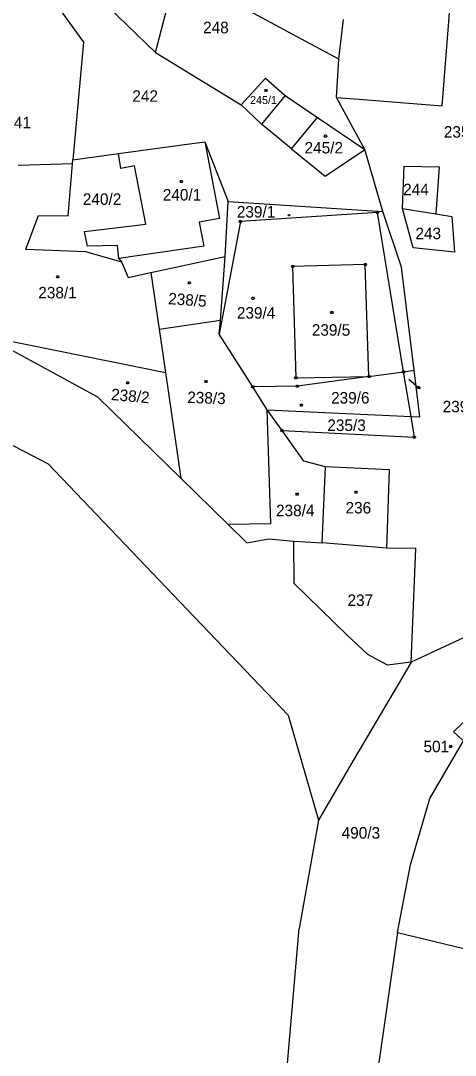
# Model space of a CAD drawing. Extents: x -634640 to -629202, y -1196156 to -1190068.
# Drawn here: x -631649.3 to -631585.1, y -1192866.1 to -1192713 of the extents above; entities that cross this region are included whole.
import ezdxf

# ---------------------------------------------------------------- set-up
doc = ezdxf.new("R2010")
doc.units = 0
for name, color, linetype in [('Vrstva 1', 7, 'Continuous'), ('Vrstva 2', 7, 'Continuous'), ('Vrstva 3', 7, 'Continuous'), ('Vrstva 4', 7, 'Continuous'), ('Vrstva 5', 7, 'Continuous'), ('Vrstva 7', 7, 'Continuous'), ('Vrstva 8', 7, 'Continuous')]:
    doc.layers.add(name, color=color, linetype=linetype)

msp = doc.modelspace()

# ---------------------------------------------------------------- linework, layer by layer
at = {"layer": 'Vrstva 1'}
for p, q in [((-631649.2, -1192698.38), (-631629.43, -1192717.75)), ((-631629.43, -1192717.75), (-631624.75, -1192699.7)), ((-631646.21, -1192707.68), (-631640.07, -1192716.18)), ((-631607.82, -1192715.74), (-631616.77, -1192710.93)), ((-631586.99, -1192725.61), (-631585.81, -1192710.62)), ((-631602.29, -1192718.71), (-631601.59, -1192712.84)), ((-631602.29, -1192718.71), (-631607.82, -1192715.74)), ((-631640.07, -1192716.18), (-631641.64, -1192733.61)), ((-631629.43, -1192717.75), (-631616.75, -1192725.47)), ((-631602.62, -1192724.39), (-631602.29, -1192718.71)), ((-631616.75, -1192725.47), (-631613.14, -1192721.52)), ((-631613.14, -1192721.52), (-631610.23, -1192724.07)), ((-631610.23, -1192724.07), (-631605.45, -1192727.33)), ((-631598.47, -1192732.09), (-631602.62, -1192724.39)), ((-631602.62, -1192724.39), (-631598.72, -1192724.7)), ((-631598.72, -1192724.7), (-631586.99, -1192725.61)), ((-631616.75, -1192725.47), (-631613.75, -1192728.35)), ((-631609.3, -1192731.99), (-631605.45, -1192727.33)), ((-631605.45, -1192727.33), (-631598.47, -1192732.09)), ((-631609.3, -1192731.99), (-631613.75, -1192728.35)), ((-631625.1, -1192731.36), (-631622.13, -1192730.96)), ((-631622.13, -1192730.96), (-631618.68, -1192739.78)), ((-631634.87, -1192732.69), (-631625.1, -1192731.36)), ((-631609.3, -1192731.99), (-631604.34, -1192736.04)), ((-631604.34, -1192736.04), (-631598.47, -1192732.09)), ((-631595.79, -1192741.24), (-631598.47, -1192732.09)), ((-631641.69, -1192734.21), (-631641.64, -1192733.61)), ((-631641.64, -1192733.61), (-631634.87, -1192732.69)), ((-631634.52, -1192734.91), (-631634.87, -1192732.69)), ((-631641.69, -1192734.21), (-631649.71, -1192734.43)), ((-631642.31, -1192741.9), (-631641.69, -1192734.21)), ((-631632.52, -1192734.47), (-631634.52, -1192734.91)), ((-631630.84, -1192743.13), (-631632.52, -1192734.47)), ((-631592.87, -1192740.81), (-631592.65, -1192734.55)), ((-631592.65, -1192734.55), (-631587.44, -1192734.66)), ((-631587.44, -1192734.66), (-631587.95, -1192741.61)), ((-631619.12, -1192747.88), (-631618.68, -1192739.78)), ((-631618.68, -1192739.78), (-631595.79, -1192741.24)), ((-631596.59, -1192741.38), (-631616.86, -1192742.72)), ((-631592.71, -1192764.94), (-631596.59, -1192741.38)), ((-631593.04, -1192749.48), (-631595.79, -1192741.24)), ((-631591.29, -1192746.6), (-631592.87, -1192740.81)), ((-631592.87, -1192740.81), (-631587.95, -1192741.61)), ((-631587.95, -1192741.61), (-631585.57, -1192742.01)), ((-631648.58, -1192746.84), (-631646.71, -1192741.86)), ((-631646.71, -1192741.86), (-631642.31, -1192741.9)), ((-631639.9, -1192744.19), (-631630.84, -1192743.13)), ((-631616.86, -1192742.72), (-631619.97, -1192759.41)), ((-631585.57, -1192742.01), (-631585.17, -1192747.26)), ((-631639.48, -1192746.39), (-631639.9, -1192744.19)), ((-631635.02, -1192746.29), (-631639.48, -1192746.39)), ((-631634.83, -1192748.22), (-631635.02, -1192746.29)), ((-631648.58, -1192746.84), (-631639.78, -1192747.15)), ((-631639.78, -1192747.15), (-631634.46, -1192748.69)), ((-631630.08, -1192750.27), (-631619.12, -1192747.88)), ((-631619.81, -1192757.3), (-631619.12, -1192747.88)), ((-631585.17, -1192747.26), (-631591.29, -1192746.6)), ((-631634.83, -1192748.22), (-631634.46, -1192748.69)), ((-631634.46, -1192748.69), (-631633.45, -1192751.01)), ((-631598.38, -1192749.07), (-631609.13, -1192749.37)), ((-631609.13, -1192749.37), (-631608.65, -1192765.85)), ((-631597.85, -1192765.64), (-631598.38, -1192749.07)), ((-631633.45, -1192751.01), (-631630.08, -1192750.27)), ((-631630.08, -1192750.27), (-631628.87, -1192758.63)), ((-631591.17, -1192764.73), (-631593.04, -1192749.48)), ((-631628.87, -1192758.63), (-631619.81, -1192757.3)), ((-631619.97, -1192759.41), (-631619.81, -1192757.3)), ((-631654.58, -1192759.65), (-631627.94, -1192765.04)), ((-631637.93, -1192768.72), (-631654.58, -1192759.65)), ((-631628.87, -1192758.63), (-631627.94, -1192765.04)), ((-631615.02, -1192767.19), (-631619.97, -1192759.41)), ((-631592.71, -1192764.94), (-631591.17, -1192764.73)), ((-631590.33, -1192771.63), (-631591.17, -1192764.73)), ((-631627.94, -1192765.04), (-631625.68, -1192780.69)), ((-631608.65, -1192765.85), (-631597.85, -1192765.64)), ((-631597.85, -1192765.64), (-631608.42, -1192767.06)), ((-631597.85, -1192765.64), (-631592.71, -1192764.94)), ((-631591.62, -1192771.57), (-631592.71, -1192764.94)), ((-631608.42, -1192767.06), (-631615.02, -1192767.19)), ((-631612.88, -1192770.57), (-631615.02, -1192767.19)), ((-631637.93, -1192768.72), (-631625.68, -1192780.69)), ((-631612.37, -1192787.4), (-631612.88, -1192770.57)), ((-631610.69, -1192773.65), (-631612.88, -1192770.57)), ((-631612.88, -1192770.57), (-631591.62, -1192771.57)), ((-631659.64, -1192771.13), (-631645.26, -1192778.57)), ((-631591.12, -1192774.62), (-631591.62, -1192771.57)), ((-631591.62, -1192771.57), (-631590.33, -1192771.63)), ((-631610.69, -1192773.65), (-631591.12, -1192774.62)), ((-631607.47, -1192778.18), (-631610.69, -1192773.65)), ((-631604.25, -1192779.01), (-631607.47, -1192778.18)), ((-631645.26, -1192778.57), (-631625.76, -1192799.05)), ((-631604.78, -1192790.27), (-631604.25, -1192779.01)), ((-631594.81, -1192779.46), (-631604.25, -1192779.01)), ((-631595.19, -1192791.06), (-631594.81, -1192779.46)), ((-631625.68, -1192780.69), (-631618.72, -1192787.49)), ((-631618.72, -1192787.49), (-631612.37, -1192787.4)), ((-631618.72, -1192787.49), (-631615.9, -1192790.25)), ((-631615.9, -1192790.25), (-631612.67, -1192789.66)), ((-631612.67, -1192789.66), (-631608.96, -1192790.03)), ((-631608.91, -1192796.26), (-631608.96, -1192790.03)), ((-631608.96, -1192790.03), (-631604.78, -1192790.27)), ((-631595.19, -1192791.06), (-631604.78, -1192790.27)), ((-631590.92, -1192791.1), (-631595.19, -1192791.06)), ((-631591.61, -1192807.9), (-631590.92, -1192791.1)), ((-631601.06, -1192803.91), (-631608.91, -1192796.26)), ((-631625.76, -1192799.05), (-631609.79, -1192815.75)), ((-631598.03, -1192806.79), (-631601.06, -1192803.91)), ((-631583.01, -1192803.9), (-631591.61, -1192807.9)), ((-631595.12, -1192808.36), (-631598.03, -1192806.79)), ((-631591.61, -1192807.9), (-631595.12, -1192808.36)), ((-631591.61, -1192807.9), (-631593, -1192810.27)), ((-631593, -1192810.27), (-631600.5, -1192823.06)), ((-631585.34, -1192818.22), (-631576.15, -1192809.34)), ((-631609.79, -1192815.75), (-631605.32, -1192831.28)), ((-631583.85, -1192819.52), (-631585.34, -1192818.22)), ((-631588.86, -1192828.06), (-631583.85, -1192819.52)), ((-631600.5, -1192823.06), (-631605.32, -1192831.28)), ((-631591.72, -1192837.89), (-631588.86, -1192828.06)), ((-631605.32, -1192831.28), (-631608.14, -1192847.29)), ((-631593.6, -1192847.88), (-631591.72, -1192837.89)), ((-631612.95, -1192902.74), (-631608.14, -1192847.29)), ((-631593.6, -1192847.88), (-631601.68, -1192904.03)), ((-631593.6, -1192847.88), (-631582.58, -1192850.56))]:
    msp.add_line(p, q, dxfattribs=at)
at = {"layer": 'Vrstva 3'}
for points in [[(-631609.6, -1192741.68), (-631609.539, -1192741.78), (-631609.6, -1192741.88), (-631609.72, -1192741.88), (-631609.781, -1192741.78), (-631609.72, -1192741.68), (-631609.6, -1192741.68)], [(-631643.79, -1192750.77), (-631643.7, -1192750.92), (-631643.79, -1192751.07), (-631643.97, -1192751.07), (-631644.06, -1192750.92), (-631643.97, -1192750.77), (-631643.79, -1192750.77)], [(-631624.3, -1192751.65), (-631624.21, -1192751.8), (-631624.3, -1192751.95), (-631624.48, -1192751.95), (-631624.57, -1192751.8), (-631624.48, -1192751.65), (-631624.3, -1192751.65)], [(-631614.91, -1192753.94), (-631614.82, -1192754.09), (-631614.91, -1192754.24), (-631615.09, -1192754.24), (-631615.18, -1192754.09), (-631615.09, -1192753.94), (-631614.91, -1192753.94)], [(-631603.24, -1192756.04), (-631603.15, -1192756.19), (-631603.24, -1192756.34), (-631603.42, -1192756.34), (-631603.51, -1192756.19), (-631603.42, -1192756.04), (-631603.24, -1192756.04)], [(-631621.85, -1192766.23), (-631621.76, -1192766.38), (-631621.85, -1192766.53), (-631622.03, -1192766.53), (-631622.12, -1192766.38), (-631622.03, -1192766.23), (-631621.85, -1192766.23)], [(-631633.43, -1192766.42), (-631633.34, -1192766.57), (-631633.43, -1192766.72), (-631633.61, -1192766.72), (-631633.7, -1192766.57), (-631633.61, -1192766.42), (-631633.43, -1192766.42)], [(-631607.75, -1192769.72), (-631607.66, -1192769.87), (-631607.75, -1192770.02), (-631607.93, -1192770.02), (-631608.02, -1192769.87), (-631607.93, -1192769.72), (-631607.75, -1192769.72)], [(-631608.36, -1192782.92), (-631608.27, -1192783.07), (-631608.36, -1192783.22), (-631608.54, -1192783.22), (-631608.63, -1192783.07), (-631608.54, -1192782.92), (-631608.36, -1192782.92)]]:
    msp.add_lwpolyline(points, dxfattribs=at)
at = {"layer": 'Vrstva 4'}
for p, q in [((-631610.23, -1192724.07), (-631613.75, -1192728.35)), ((-631622.13, -1192730.96), (-631619.94, -1192742.28)), ((-631619.94, -1192742.28), (-631622.95, -1192742.84)), ((-631622.95, -1192742.84), (-631622.28, -1192746.38)), ((-631622.28, -1192746.38), (-631634.83, -1192748.22))]:
    msp.add_line(p, q, dxfattribs=at)
at = {"layer": 'Vrstva 5'}
for points in [[(-631612.98, -1192723.2), (-631612.89, -1192723.35), (-631612.98, -1192723.5), (-631613.16, -1192723.5), (-631613.25, -1192723.35), (-631613.16, -1192723.2), (-631612.98, -1192723.2)], [(-631604.17, -1192729.93), (-631604.08, -1192730.08), (-631604.17, -1192730.23), (-631604.35, -1192730.23), (-631604.44, -1192730.08), (-631604.35, -1192729.93), (-631604.17, -1192729.93)], [(-631625.5, -1192736.65), (-631625.41, -1192736.8), (-631625.5, -1192736.95), (-631625.68, -1192736.95), (-631625.77, -1192736.8), (-631625.68, -1192736.65), (-631625.5, -1192736.65)], [(-631599.67, -1192782.6), (-631599.58, -1192782.75), (-631599.67, -1192782.9), (-631599.85, -1192782.9), (-631599.94, -1192782.75), (-631599.85, -1192782.6), (-631599.67, -1192782.6)]]:
    msp.add_lwpolyline(points, dxfattribs=at)
at = {"layer": 'Vrstva 7'}
msp.add_line((-631591.94, -1192766.06), (-631590.47, -1192767.31), dxfattribs=at)
msp.add_lwpolyline([(-631590.414, -1192767.476), (-631590.587, -1192767.447), (-631590.643, -1192767.281), (-631590.526, -1192767.144), (-631590.353, -1192767.173), (-631590.297, -1192767.339), (-631590.414, -1192767.476)], dxfattribs=at)
at = {"layer": 'Vrstva 8'}
for points in [[(-631596.5, -1192741.23), (-631596.41, -1192741.38), (-631596.5, -1192741.53), (-631596.68, -1192741.53), (-631596.77, -1192741.38), (-631596.68, -1192741.23), (-631596.5, -1192741.23)], [(-631616.77, -1192742.57), (-631616.68, -1192742.72), (-631616.77, -1192742.87), (-631616.95, -1192742.87), (-631617.04, -1192742.72), (-631616.95, -1192742.57), (-631616.77, -1192742.57)], [(-631609.04, -1192749.22), (-631608.95, -1192749.37), (-631609.04, -1192749.52), (-631609.22, -1192749.52), (-631609.31, -1192749.37), (-631609.22, -1192749.22), (-631609.04, -1192749.22)], [(-631598.29, -1192748.92), (-631598.2, -1192749.07), (-631598.29, -1192749.22), (-631598.47, -1192749.22), (-631598.56, -1192749.07), (-631598.47, -1192748.92), (-631598.29, -1192748.92)], [(-631608.56, -1192765.7), (-631608.47, -1192765.85), (-631608.56, -1192766), (-631608.74, -1192766), (-631608.83, -1192765.85), (-631608.74, -1192765.7), (-631608.56, -1192765.7)], [(-631597.76, -1192765.49), (-631597.67, -1192765.64), (-631597.76, -1192765.79), (-631597.94, -1192765.79), (-631598.03, -1192765.64), (-631597.94, -1192765.49), (-631597.76, -1192765.49)], [(-631592.62, -1192764.79), (-631592.53, -1192764.94), (-631592.62, -1192765.09), (-631592.8, -1192765.09), (-631592.89, -1192764.94), (-631592.8, -1192764.79), (-631592.62, -1192764.79)], [(-631614.93, -1192767.04), (-631614.84, -1192767.19), (-631614.93, -1192767.34), (-631615.11, -1192767.34), (-631615.2, -1192767.19), (-631615.11, -1192767.04), (-631614.93, -1192767.04)], [(-631608.33, -1192766.91), (-631608.24, -1192767.06), (-631608.33, -1192767.21), (-631608.51, -1192767.21), (-631608.6, -1192767.06), (-631608.51, -1192766.91), (-631608.33, -1192766.91)], [(-631610.6, -1192773.5), (-631610.51, -1192773.65), (-631610.6, -1192773.8), (-631610.78, -1192773.8), (-631610.87, -1192773.65), (-631610.78, -1192773.5), (-631610.6, -1192773.5)], [(-631591.03, -1192774.47), (-631590.94, -1192774.62), (-631591.03, -1192774.77), (-631591.21, -1192774.77), (-631591.3, -1192774.62), (-631591.21, -1192774.47), (-631591.03, -1192774.47)], [(-631585.66, -1192820.24), (-631585.57, -1192820.39), (-631585.66, -1192820.54), (-631585.84, -1192820.54), (-631585.93, -1192820.39), (-631585.84, -1192820.24), (-631585.66, -1192820.24)]]:
    msp.add_lwpolyline(points, dxfattribs=at)

# ---------------------------------------------------------------- texts
at = {"layer": 'Vrstva 2'}
for s, height, p in [('248', 1.7, (-631622.373, -1192714.88)), ('242', 1.7, (-631632.833, -1192725.02)), ('245/1', 1.19, (-631615.424, -1192725.35)), ('241', 1.7, (-631651.623, -1192728.94)), ('235/1', 1.7, (-631586.763, -1192730.32)), ('245/2', 1.7, (-631607.363, -1192732.66)), ('244', 1.7, (-631592.789, -1192738.84)), ('240/2', 1.7, (-631640.153, -1192740.27)), ('240/1', 1.7, (-631628.333, -1192739.62)), ('239/1', 1.7, (-631617.383, -1192742.14)), ('243', 1.7, (-631590.969, -1192745.34)), ('238/1', 1.7, (-631646.743, -1192754.1)), ('239/4', 1.7, (-631617.373, -1192757.09)), ('239/5', 1.7, (-631606.293, -1192759.62)), ('239/6', 1.7, (-631603.443, -1192769.65)), ('235/3', 1.7, (-631603.993, -1192773.71)), ('238/4', 1.7, (-631611.583, -1192786.32)), ('236', 1.7, (-631601.303, -1192785.91)), ('237', 1.7, (-631601.013, -1192799.59)), ('490/3', 1.7, (-631601.882, -1192834))]:
    msp.add_text(s, height=height, dxfattribs=at).set_placement(p)
for s, height, rotation, p in [('238/5', 1.7, 355.80679, (-631627.583, -1192754.947)), ('239/7', 0.1, 278.45749, (-631591.938, -1192766.074)), ('238/2', 1.7, 354.94735, (-631636.034, -1192769.121)), ('238/3', 1.7, 357.98403, (-631624.743, -1192769.558))]:
    msp.add_text(s, height=height, rotation=rotation, dxfattribs=at).set_placement(p)
at = {"layer": 'Vrstva 7'}
msp.add_text('239/7', height=1.7, dxfattribs=at).set_placement((-631586.943, -1192770.95))
at = {"layer": 'Vrstva 8'}
msp.add_text('501', height=1.7, dxfattribs=at).set_placement((-631589.773, -1192821.23))

doc.saveas('drawing.dxf')
